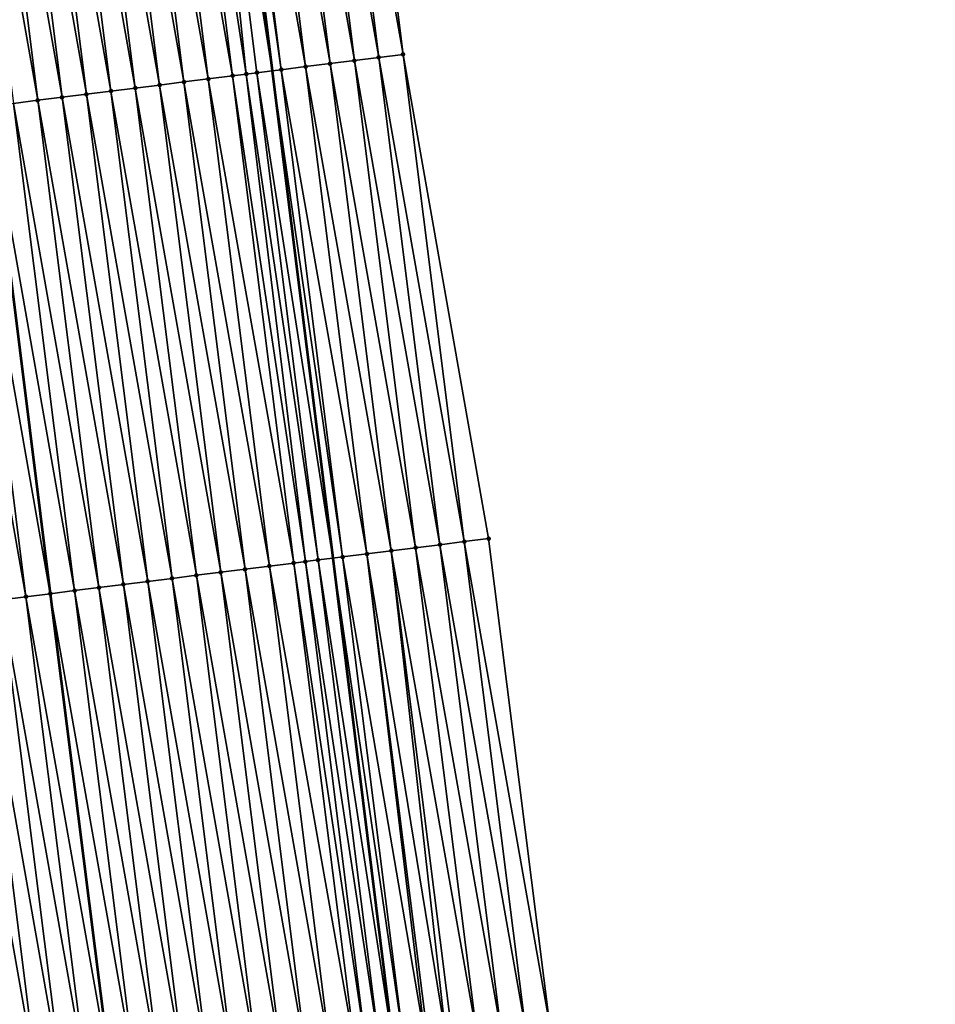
# Model space of a CAD drawing. Header units: feet. Extents: x 2007189 to 2022806, y 818621 to 837694.
# Tile 276 of 656: x 2011433 to 2011470, y 827533 to 827573. Entities that reach past the tile are written whole.
import ezdxf

# ---------------------------------------------------------------- set-up
doc = ezdxf.new("R2010")
doc.units = ezdxf.units.FT
doc.header["$MEASUREMENT"] = 0
for name, color, linetype, lineweight in [('EP_Travel Lane', 172, 'Continuous', 53), ('Road Shots', 141, 'Continuous', 100), ('Road X-Section', 40, 'Continuous', 13), ('STRIPING', 60, 'Continuous', 53)]:
    doc.layers.add(name, color=color, linetype=linetype, lineweight=lineweight)
doc.layers.add('I-77-MM17-21_SB-Surface-Border', color=7, linetype='Continuous')
doc.layers.add('I-77-MM17-21_SB-Surface-TIN', color=7, linetype='Continuous')

msp = doc.modelspace()

# ---------------------------------------------------------------- linework, layer by layer
at = {"layer": 'EP_Travel Lane'}
msp.add_polyline3d([(2011436.000330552, 827630.1039118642, 309.639999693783), (2011438.209076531, 827610.2261757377, 309.6110393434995), (2011440.552674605, 827590.6037230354, 309.5683570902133), (2011443.012357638, 827570.7555293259, 309.5479197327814), (2011445.472037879, 827550.9073581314, 309.5122083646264), (2011447.931719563, 827531.0591753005, 309.4843706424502), (2011450.544155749, 827511.3892954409, 309.4835129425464), (2011453.268179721, 827491.5756727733, 309.4767349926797), (2011455.992204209, 827471.7620463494, 309.4821538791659), (2011458.716227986, 827451.948425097, 309.4701179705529), (2011461.610892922, 827432.375529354, 309.4881159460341), (2011464.647586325, 827412.6074063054, 309.4929923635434)], dxfattribs=at)
at = {"layer": 'I-77-MM17-21_SB-Surface-Border', "color": 3, "linetype": 'Continuous', "lineweight": -3}
msp.add_polyline3d([(2011440.365810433, 827630.5759257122, 309.4483416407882), (2011443.508296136, 827610.7991700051, 309.3677215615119), (2011445.845467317, 827591.2691565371, 309.3323889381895), (2011448.339012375, 827571.4252416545, 309.2959891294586), (2011451.824744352, 827551.7060870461, 309.2032826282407), (2011454.318295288, 827531.8621253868, 309.1987227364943), (2011456.928249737, 827512.2670771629, 309.2108548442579), (2011458.661593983, 827492.3172422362, 309.2419941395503), (2011461.385618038, 827472.503618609, 309.237752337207), (2011464.109642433, 827452.6899925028, 309.2422739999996), (2011466.988602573, 827433.2014039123, 309.2613445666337), (2011470.025294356, 827413.4332909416, 309.2765882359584)], dxfattribs=at)
at = {"layer": 'I-77-MM17-21_SB-Surface-TIN', "color": 128, "linetype": 'Continuous', "lineweight": -3}
for points in [[(2011446.354635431, 827571.17574584, 309.3919004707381), (2011443.861089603, 827591.0196668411, 309.4241290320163), (2011442.868901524, 827590.8949158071, 309.4742098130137)], [(2011447.346823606, 827571.300496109, 309.3423371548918), (2011444.85327828, 827591.1444131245, 309.3772820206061), (2011443.861089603, 827591.0196668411, 309.4241290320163)], [(2011446.354635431, 827571.17574584, 309.3919004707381), (2011447.346823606, 827571.300496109, 309.3423371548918), (2011443.861089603, 827591.0196668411, 309.4241290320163)], [(2011448.339012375, 827571.4252416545, 309.2959891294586), (2011445.845467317, 827591.2691565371, 309.3323889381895), (2011444.85327828, 827591.1444131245, 309.3772820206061)], [(2011447.346823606, 827571.300496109, 309.3423371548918), (2011448.339012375, 827571.4252416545, 309.2959891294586), (2011444.85327828, 827591.1444131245, 309.3772820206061)], [(2011439.892332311, 827590.5207022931, 309.5975052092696), (2011443.012357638, 827570.7555293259, 309.5479197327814), (2011440.552674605, 827590.6037230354, 309.5683570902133)], [(2011443.378069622, 827570.8015052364, 309.5336450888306), (2011440.88452155, 827590.6454440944, 309.5537090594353), (2011440.552674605, 827590.6037230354, 309.5683570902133)], [(2011443.378069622, 827570.8015052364, 309.5336450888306), (2011440.552674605, 827590.6037230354, 309.5683570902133), (2011443.012357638, 827570.7555293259, 309.5479197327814)], [(2011444.370256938, 827570.9262623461, 309.4794255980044), (2011441.876711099, 827590.7701834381, 309.5115856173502), (2011440.88452155, 827590.6454440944, 309.5537090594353)], [(2011443.378069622, 827570.8015052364, 309.5336450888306), (2011444.370256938, 827570.9262623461, 309.4794255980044), (2011440.88452155, 827590.6454440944, 309.5537090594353)], [(2011445.362446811, 827571.0509991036, 309.4390591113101), (2011442.868901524, 827590.8949158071, 309.4742098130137), (2011441.876711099, 827590.7701834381, 309.5115856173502)], [(2011444.370256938, 827570.9262623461, 309.4794255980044), (2011445.362446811, 827571.0509991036, 309.4390591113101), (2011441.876711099, 827590.7701834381, 309.5115856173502)], [(2011445.362446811, 827571.0509991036, 309.4390591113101), (2011446.354635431, 827571.17574584, 309.3919004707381), (2011442.868901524, 827590.8949158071, 309.4742098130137)], [(2011439.409307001, 827570.3025830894, 309.678173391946), (2011436.915760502, 827590.1465094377, 309.7067392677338), (2011435.923570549, 827590.0217733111, 309.74667278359)], [(2011440.4014975, 827570.427314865, 309.641198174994), (2011437.907951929, 827590.2712338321, 309.6747913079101), (2011436.915760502, 827590.1465094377, 309.7067392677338)], [(2011439.409307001, 827570.3025830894, 309.678173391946), (2011440.4014975, 827570.427314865, 309.641198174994), (2011436.915760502, 827590.1465094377, 309.7067392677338)], [(2011441.393688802, 827570.5520402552, 309.6085691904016), (2011438.900142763, 827590.3959629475, 309.639630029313), (2011437.907951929, 827590.2712338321, 309.6747913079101)], [(2011440.4014975, 827570.427314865, 309.641198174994), (2011441.393688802, 827570.5520402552, 309.6085691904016), (2011437.907951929, 827590.2712338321, 309.6747913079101)], [(2011441.948902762, 827570.6218332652, 309.591161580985), (2011439.892332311, 827590.5207022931, 309.5975052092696), (2011438.900142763, 827590.3959629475, 309.639630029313)], [(2011441.393688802, 827570.5520402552, 309.6085691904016), (2011441.948902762, 827570.6218332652, 309.591161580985), (2011438.900142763, 827590.3959629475, 309.639630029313)], [(2011442.385879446, 827570.6767708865, 309.5723727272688), (2011443.012357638, 827570.7555293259, 309.5479197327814), (2011439.892332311, 827590.5207022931, 309.5975052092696)], [(2011441.948902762, 827570.6218332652, 309.591161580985), (2011442.385879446, 827570.6767708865, 309.5723727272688), (2011439.892332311, 827590.5207022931, 309.5975052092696)], [(2011436.432735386, 827569.9283886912, 309.7884674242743), (2011433.939190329, 827589.7723035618, 309.8248358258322), (2011432.946999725, 827589.6475726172, 309.8612422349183)], [(2011437.424925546, 827570.053123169, 309.7496527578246), (2011434.931380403, 827589.8970387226, 309.7855595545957), (2011433.939190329, 827589.7723035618, 309.8248358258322)], [(2011436.432735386, 827569.9283886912, 309.7884674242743), (2011437.424925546, 827570.053123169, 309.7496527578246), (2011433.939190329, 827589.7723035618, 309.8248358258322)], [(2011438.417115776, 827570.1778570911, 309.7112163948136), (2011435.923570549, 827590.0217733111, 309.74667278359), (2011434.931380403, 827589.8970387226, 309.7855595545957)], [(2011437.424925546, 827570.053123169, 309.7496527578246), (2011438.417115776, 827570.1778570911, 309.7112163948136), (2011434.931380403, 827589.8970387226, 309.7855595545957)], [(2011438.417115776, 827570.1778570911, 309.7112163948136), (2011439.409307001, 827570.3025830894, 309.678173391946), (2011435.923570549, 827590.0217733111, 309.74667278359)], [(2011433.456163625, 827569.554195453, 309.8979719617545), (2011430.962618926, 827589.398107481, 309.9362651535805), (2011429.970429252, 827589.2733691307, 309.9777122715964)], [(2011434.448353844, 827569.678929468, 309.8594721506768), (2011431.954809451, 827589.5228390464, 309.8994361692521), (2011430.962618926, 827589.398107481, 309.9362651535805)], [(2011433.456163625, 827569.554195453, 309.8979719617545), (2011434.448353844, 827569.678929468, 309.8594721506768), (2011430.962618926, 827589.398107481, 309.9362651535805)], [(2011435.440544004, 827569.8036639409, 309.8206609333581), (2011432.946999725, 827589.6475726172, 309.8612422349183), (2011431.954809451, 827589.5228390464, 309.8994361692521)], [(2011434.448353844, 827569.678929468, 309.8594721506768), (2011435.440544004, 827569.8036639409, 309.8206609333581), (2011431.954809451, 827589.5228390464, 309.8994361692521)], [(2011435.440544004, 827569.8036639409, 309.8206609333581), (2011436.432735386, 827569.9283886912, 309.7884674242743), (2011432.946999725, 827589.6475726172, 309.8612422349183)], [(2011432.463973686, 827569.4294592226, 309.9379794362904), (2011433.456163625, 827569.554195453, 309.8979719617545), (2011429.970429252, 827589.2733691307, 309.9777122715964)], [(2011449.84036852, 827551.4565823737, 309.3052229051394), (2011447.346823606, 827571.300496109, 309.3423371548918), (2011446.354635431, 827571.17574584, 309.3919004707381)], [(2011450.832556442, 827551.5813346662, 309.2542824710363), (2011448.339012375, 827571.4252416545, 309.2959891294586), (2011447.346823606, 827571.300496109, 309.3423371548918)], [(2011449.84036852, 827551.4565823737, 309.3052229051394), (2011450.832556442, 827551.5813346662, 309.2542824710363), (2011447.346823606, 827571.300496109, 309.3423371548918)], [(2011450.832556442, 827551.5813346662, 309.2542824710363), (2011451.824744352, 827551.7060870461, 309.2032826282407), (2011448.339012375, 827571.4252416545, 309.2959891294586)], [(2011446.863801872, 827551.082348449, 309.4424207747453), (2011444.370256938, 827570.9262623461, 309.4794255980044), (2011443.378069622, 827570.8015052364, 309.5336450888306)], [(2011447.855992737, 827551.2070773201, 309.4074227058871), (2011445.362446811, 827571.0509991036, 309.4390591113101), (2011444.370256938, 827570.9262623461, 309.4794255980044)], [(2011446.863801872, 827551.082348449, 309.4424207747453), (2011447.855992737, 827551.2070773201, 309.4074227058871), (2011444.370256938, 827570.9262623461, 309.4794255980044)], [(2011448.848180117, 827551.3318339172, 309.3535521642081), (2011446.354635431, 827571.17574584, 309.3919004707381), (2011445.362446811, 827571.0509991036, 309.4390591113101)], [(2011447.855992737, 827551.2070773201, 309.4074227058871), (2011448.848180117, 827551.3318339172, 309.3535521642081), (2011445.362446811, 827571.0509991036, 309.4390591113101)], [(2011448.848180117, 827551.3318339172, 309.3535521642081), (2011449.84036852, 827551.4565823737, 309.3052229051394), (2011446.354635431, 827571.17574584, 309.3919004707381)], [(2011443.887234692, 827550.7081187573, 309.5767373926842), (2011441.393688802, 827570.5520402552, 309.6085691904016), (2011440.4014975, 827570.427314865, 309.641198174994)], [(2011444.363261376, 827550.7679581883, 309.5613875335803), (2011441.948902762, 827570.6218332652, 309.591161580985), (2011441.393688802, 827570.5520402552, 309.6085691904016)], [(2011443.887234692, 827550.7081187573, 309.5767373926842), (2011444.363261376, 827550.7679581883, 309.5613875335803), (2011441.393688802, 827570.5520402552, 309.6085691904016)], [(2011444.879424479, 827550.8328562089, 309.5358987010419), (2011442.385879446, 827570.6767708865, 309.5723727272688), (2011441.948902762, 827570.6218332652, 309.591161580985)], [(2011444.363261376, 827550.7679581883, 309.5613875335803), (2011444.879424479, 827550.8328562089, 309.5358987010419), (2011441.948902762, 827570.6218332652, 309.591161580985)], [(2011442.385879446, 827570.6767708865, 309.5723727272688), (2011445.472037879, 827550.9073581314, 309.5122083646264), (2011443.012357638, 827570.7555293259, 309.5479197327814)], [(2011444.879424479, 827550.8328562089, 309.5358987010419), (2011445.472037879, 827550.9073581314, 309.5122083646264), (2011442.385879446, 827570.6767708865, 309.5723727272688)], [(2011445.871614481, 827550.9575919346, 309.4962348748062), (2011443.378069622, 827570.8015052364, 309.5336450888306), (2011443.012357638, 827570.7555293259, 309.5479197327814)], [(2011445.871614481, 827550.9575919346, 309.4962348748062), (2011443.012357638, 827570.7555293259, 309.5479197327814), (2011445.472037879, 827550.9073581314, 309.5122083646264)], [(2011445.871614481, 827550.9575919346, 309.4962348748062), (2011446.863801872, 827551.082348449, 309.4424207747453), (2011443.378069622, 827570.8015052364, 309.5336450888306)], [(2011440.910661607, 827550.3339360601, 309.6790663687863), (2011438.417115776, 827570.1778570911, 309.7112163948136), (2011437.424925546, 827570.053123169, 309.7496527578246)], [(2011441.902852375, 827550.4586656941, 309.6435488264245), (2011439.409307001, 827570.3025830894, 309.678173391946), (2011438.417115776, 827570.1778570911, 309.7112163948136)], [(2011440.910661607, 827550.3339360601, 309.6790663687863), (2011441.902852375, 827550.4586656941, 309.6435488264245), (2011438.417115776, 827570.1778570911, 309.7112163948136)], [(2011442.89504349, 827550.5833925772, 309.6099038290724), (2011440.4014975, 827570.427314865, 309.641198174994), (2011439.409307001, 827570.3025830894, 309.678173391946)], [(2011441.902852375, 827550.4586656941, 309.6435488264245), (2011442.89504349, 827550.5833925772, 309.6099038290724), (2011439.409307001, 827570.3025830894, 309.678173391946)], [(2011442.89504349, 827550.5833925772, 309.6099038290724), (2011443.887234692, 827550.7081187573, 309.5767373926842), (2011440.4014975, 827570.427314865, 309.641198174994)], [(2011437.934089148, 827549.9597483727, 309.7847919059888), (2011435.440544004, 827569.8036639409, 309.8206609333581), (2011434.448353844, 827569.678929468, 309.8594721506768)], [(2011438.926280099, 827550.0844765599, 309.7502591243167), (2011436.432735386, 827569.9283886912, 309.7884674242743), (2011435.440544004, 827569.8036639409, 309.8206609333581)], [(2011437.934089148, 827549.9597483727, 309.7847919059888), (2011438.926280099, 827550.0844765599, 309.7502591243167), (2011435.440544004, 827569.8036639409, 309.8206609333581)], [(2011439.918470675, 827550.2092077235, 309.7137005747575), (2011437.424925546, 827570.053123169, 309.7496527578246), (2011436.432735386, 827569.9283886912, 309.7884674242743)], [(2011438.926280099, 827550.0844765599, 309.7502591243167), (2011439.918470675, 827550.2092077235, 309.7137005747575), (2011436.432735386, 827569.9283886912, 309.7884674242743)], [(2011439.918470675, 827550.2092077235, 309.7137005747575), (2011440.910661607, 827550.3339360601, 309.6790663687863), (2011437.424925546, 827570.053123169, 309.7496527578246)], [(2011430.47959072, 827569.1800113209, 310.0012780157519), (2011433.965321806, 827549.4608179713, 309.9344530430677), (2011431.471777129, 827569.3047295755, 309.9730183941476)], [(2011434.957518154, 827549.5855490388, 309.8984447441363), (2011432.463973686, 827569.4294592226, 309.9379794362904), (2011431.471777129, 827569.3047295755, 309.9730183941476)], [(2011434.957518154, 827549.5855490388, 309.8984447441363), (2011431.471777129, 827569.3047295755, 309.9730183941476), (2011433.965321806, 827549.4608179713, 309.9344530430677)], [(2011435.94970788, 827549.7102869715, 309.8572787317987), (2011433.456163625, 827569.554195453, 309.8979719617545), (2011432.463973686, 827569.4294592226, 309.9379794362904)], [(2011434.957518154, 827549.5855490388, 309.8984447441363), (2011435.94970788, 827549.7102869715, 309.8572787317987), (2011432.463973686, 827569.4294592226, 309.9379794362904)], [(2011436.941898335, 827549.8350191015, 309.8200622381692), (2011434.448353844, 827569.678929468, 309.8594721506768), (2011433.456163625, 827569.554195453, 309.8979719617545)], [(2011435.94970788, 827549.7102869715, 309.8572787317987), (2011436.941898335, 827549.8350191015, 309.8200622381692), (2011433.456163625, 827569.554195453, 309.8979719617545)], [(2011436.941898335, 827549.8350191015, 309.8200622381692), (2011437.934089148, 827549.9597483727, 309.7847919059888), (2011434.448353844, 827569.678929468, 309.8594721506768)], [(2011432.973136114, 827549.3360937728, 309.966755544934), (2011430.47959072, 827569.1800113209, 310.0012780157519), (2011429.487398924, 827569.0552898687, 310.0312264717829)], [(2011431.9809446, 827549.2113700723, 309.9982342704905), (2011432.973136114, 827549.3360937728, 309.966755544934), (2011429.487398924, 827569.0552898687, 310.0312264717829)], [(2011432.973136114, 827549.3360937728, 309.966755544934), (2011433.965321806, 827549.4608179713, 309.9344530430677), (2011430.47959072, 827569.1800113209, 310.0012780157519)], [(2011454.318295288, 827531.8621253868, 309.1987227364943), (2011451.824744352, 827551.7060870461, 309.2032826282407), (2011450.832556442, 827551.5813346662, 309.2542824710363)], [(2011451.34172892, 827531.4878892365, 309.3374447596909), (2011448.848180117, 827551.3318339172, 309.3535521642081), (2011447.855992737, 827551.2070773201, 309.4074227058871)], [(2011452.333918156, 827531.6126310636, 309.2936248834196), (2011449.84036852, 827551.4565823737, 309.3052229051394), (2011448.848180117, 827551.3318339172, 309.3535521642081)], [(2011451.34172892, 827531.4878892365, 309.3374447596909), (2011452.333918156, 827531.6126310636, 309.2936248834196), (2011448.848180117, 827551.3318339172, 309.3535521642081)], [(2011453.32610695, 827531.7373764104, 309.2474090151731), (2011450.832556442, 827551.5813346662, 309.2542824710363), (2011449.84036852, 827551.4565823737, 309.3052229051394)], [(2011452.333918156, 827531.6126310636, 309.2936248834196), (2011453.32610695, 827531.7373764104, 309.2474090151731), (2011449.84036852, 827551.4565823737, 309.3052229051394)], [(2011453.32610695, 827531.7373764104, 309.2474090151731), (2011454.318295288, 827531.8621253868, 309.1987227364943), (2011450.832556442, 827551.5813346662, 309.2542824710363)], [(2011444.879424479, 827550.8328562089, 309.5358987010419), (2011447.931719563, 827531.0591753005, 309.4843706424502), (2011445.472037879, 827550.9073581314, 309.5122083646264)], [(2011448.365160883, 827531.1136663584, 309.4671330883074), (2011445.871614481, 827550.9575919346, 309.4962348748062), (2011445.472037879, 827550.9073581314, 309.5122083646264)], [(2011448.365160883, 827531.1136663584, 309.4671330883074), (2011445.472037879, 827550.9073581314, 309.5122083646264), (2011447.931719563, 827531.0591753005, 309.4843706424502)], [(2011449.250387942, 827531.2249799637, 309.4149886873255), (2011446.863801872, 827551.082348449, 309.4424207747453), (2011445.871614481, 827550.9575919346, 309.4962348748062)], [(2011448.365160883, 827531.1136663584, 309.4671330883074), (2011449.250387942, 827531.2249799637, 309.4149886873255), (2011445.871614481, 827550.9575919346, 309.4962348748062)], [(2011450.09696331, 827531.3314008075, 309.386880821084), (2011447.855992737, 827551.2070773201, 309.4074227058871), (2011446.863801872, 827551.082348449, 309.4424207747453)], [(2011449.250387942, 827531.2249799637, 309.4149886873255), (2011449.357347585, 827531.2384283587, 309.4095817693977), (2011446.863801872, 827551.082348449, 309.4424207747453)], [(2011449.357347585, 827531.2384283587, 309.4095817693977), (2011450.09696331, 827531.3314008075, 309.386880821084), (2011446.863801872, 827551.082348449, 309.4424207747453)], [(2011450.09696331, 827531.3314008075, 309.386880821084), (2011450.349539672, 827531.3631475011, 309.3812025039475), (2011447.855992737, 827551.2070773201, 309.4074227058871)], [(2011450.349539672, 827531.3631475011, 309.3812025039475), (2011451.34172892, 827531.4878892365, 309.3374447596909), (2011447.855992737, 827551.2070773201, 309.4074227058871)], [(2011444.396399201, 827530.614736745, 309.6167553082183), (2011441.902852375, 827550.4586656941, 309.6435488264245), (2011440.910661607, 827550.3339360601, 309.6790663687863)], [(2011445.388589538, 827530.7394698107, 309.578898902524), (2011442.89504349, 827550.5833925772, 309.6099038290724), (2011441.902852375, 827550.4586656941, 309.6435488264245)], [(2011444.396399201, 827530.614736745, 309.6167553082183), (2011445.388589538, 827530.7394698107, 309.578898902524), (2011441.902852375, 827550.4586656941, 309.6435488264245)], [(2011446.380780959, 827530.8641942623, 309.5469059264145), (2011443.887234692, 827550.7081187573, 309.5767373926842), (2011442.89504349, 827550.5833925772, 309.6099038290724)], [(2011445.388589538, 827530.7394698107, 309.578898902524), (2011446.380780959, 827530.8641942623, 309.5469059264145), (2011442.89504349, 827550.5833925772, 309.6099038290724)], [(2011446.8353067, 827530.9213317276, 309.5316899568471), (2011444.363261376, 827550.7679581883, 309.5613875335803), (2011443.887234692, 827550.7081187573, 309.5767373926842)], [(2011446.380780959, 827530.8641942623, 309.5469059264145), (2011446.8353067, 827530.9213317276, 309.5316899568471), (2011443.887234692, 827550.7081187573, 309.5767373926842)], [(2011447.372970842, 827530.988930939, 309.5065915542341), (2011444.879424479, 827550.8328562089, 309.5358987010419), (2011444.363261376, 827550.7679581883, 309.5613875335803)], [(2011446.8353067, 827530.9213317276, 309.5316899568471), (2011447.372970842, 827530.988930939, 309.5065915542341), (2011444.363261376, 827550.7679581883, 309.5613875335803)], [(2011447.372970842, 827530.988930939, 309.5065915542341), (2011447.931719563, 827531.0591753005, 309.4843706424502), (2011444.879424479, 827550.8328562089, 309.5358987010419)], [(2011441.419827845, 827530.240540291, 309.7284574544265), (2011438.926280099, 827550.0844765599, 309.7502591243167), (2011437.934089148, 827549.9597483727, 309.7847919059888)], [(2011442.41201833, 827530.3652721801, 309.6914018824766), (2011439.918470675, 827550.2092077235, 309.7137005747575), (2011438.926280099, 827550.0844765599, 309.7502591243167)], [(2011441.419827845, 827530.240540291, 309.7284574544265), (2011442.41201833, 827530.3652721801, 309.6914018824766), (2011438.926280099, 827550.0844765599, 309.7502591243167)], [(2011443.404209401, 827530.4899994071, 309.6575197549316), (2011440.910661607, 827550.3339360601, 309.6790663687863), (2011439.918470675, 827550.2092077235, 309.7137005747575)], [(2011442.41201833, 827530.3652721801, 309.6914018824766), (2011443.404209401, 827530.4899994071, 309.6575197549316), (2011439.918470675, 827550.2092077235, 309.7137005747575)], [(2011443.404209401, 827530.4899994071, 309.6575197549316), (2011444.396399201, 827530.614736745, 309.6167553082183), (2011440.910661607, 827550.3339360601, 309.6790663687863)], [(2011438.443256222, 827529.8663459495, 309.8387216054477), (2011435.94970788, 827549.7102869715, 309.8572787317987), (2011434.957518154, 827549.5855490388, 309.8984447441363)], [(2011439.435446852, 827529.9910766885, 309.802448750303), (2011436.941898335, 827549.8350191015, 309.8200622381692), (2011435.94970788, 827549.7102869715, 309.8572787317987)], [(2011438.443256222, 827529.8663459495, 309.8387216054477), (2011439.435446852, 827529.9910766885, 309.802448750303), (2011435.94970788, 827549.7102869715, 309.8572787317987)], [(2011440.42763731, 827530.1158087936, 309.7652462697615), (2011437.934089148, 827549.9597483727, 309.7847919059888), (2011436.941898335, 827549.8350191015, 309.8200622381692)], [(2011439.435446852, 827529.9910766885, 309.802448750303), (2011440.42763731, 827530.1158087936, 309.7652462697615), (2011436.941898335, 827549.8350191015, 309.8200622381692)], [(2011440.42763731, 827530.1158087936, 309.7652462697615), (2011441.419827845, 827530.240540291, 309.7284574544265), (2011437.934089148, 827549.9597483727, 309.7847919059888)], [(2011435.466683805, 827529.4921579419, 309.9446744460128), (2011432.973136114, 827549.3360937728, 309.966755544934), (2011431.9809446, 827549.2113700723, 309.9982342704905)], [(2011432.973136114, 827549.3360937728, 309.966755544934), (2011436.458869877, 827529.6168793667, 309.9142592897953), (2011433.965321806, 827549.4608179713, 309.9344530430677)], [(2011435.466683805, 827529.4921579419, 309.9446744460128), (2011436.458869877, 827529.6168793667, 309.9142592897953), (2011432.973136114, 827549.3360937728, 309.966755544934)], [(2011437.451066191, 827529.7416104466, 309.8782369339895), (2011434.957518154, 827549.5855490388, 309.8984447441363), (2011433.965321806, 827549.4608179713, 309.9344530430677)], [(2011437.451066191, 827529.7416104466, 309.8782369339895), (2011433.965321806, 827549.4608179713, 309.9344530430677), (2011436.458869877, 827529.6168793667, 309.9142592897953)], [(2011437.451066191, 827529.7416104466, 309.8782369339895), (2011438.443256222, 827529.8663459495, 309.8387216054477), (2011434.957518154, 827549.5855490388, 309.8984447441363)], [(2011433.482302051, 827529.2427004, 310.0145405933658), (2011430.98875433, 827549.0866364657, 310.0364556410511), (2011429.996563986, 827548.9619034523, 310.0742733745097)], [(2011432.490111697, 827529.1179674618, 310.052310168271), (2011433.482302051, 827529.2427004, 310.0145405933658), (2011429.996563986, 827548.9619034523, 310.0742733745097)], [(2011434.474492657, 827529.3674313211, 309.9781440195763), (2011431.9809446, 827549.2113700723, 309.9982342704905), (2011430.98875433, 827549.0866364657, 310.0364556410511)], [(2011433.482302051, 827529.2427004, 310.0145405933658), (2011434.474492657, 827529.3674313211, 309.9781440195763), (2011430.98875433, 827549.0866364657, 310.0364556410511)], [(2011434.474492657, 827529.3674313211, 309.9781440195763), (2011435.466683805, 827529.4921579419, 309.9446744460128), (2011431.9809446, 827549.2113700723, 309.9982342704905)]]:
    msp.add_3dface(points, dxfattribs=at)
at = {"layer": 'Road Shots', "lineweight": 100}
for p in [(2011447.346823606, 827571.300496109, 309.3423371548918), (2011448.339012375, 827571.4252416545, 309.2959891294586), (2011444.370256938, 827570.9262623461, 309.4794255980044), (2011445.362446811, 827571.0509991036, 309.4390591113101), (2011446.354635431, 827571.17574584, 309.3919004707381), (2011441.393688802, 827570.5520402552, 309.6085691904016), (2011441.948902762, 827570.6218332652, 309.591161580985), (2011442.385879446, 827570.6767708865, 309.5723727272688), (2011443.378069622, 827570.8015052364, 309.5336450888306), (2011438.417115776, 827570.1778570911, 309.7112163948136), (2011439.409307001, 827570.3025830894, 309.678173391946), (2011440.4014975, 827570.427314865, 309.641198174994), (2011435.440544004, 827569.8036639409, 309.8206609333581), (2011436.432735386, 827569.9283886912, 309.7884674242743), (2011437.424925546, 827570.053123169, 309.7496527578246), (2011433.456163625, 827569.554195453, 309.8979719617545), (2011434.448353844, 827569.678929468, 309.8594721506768), (2011451.824744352, 827551.7060870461, 309.2032826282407), (2011448.848180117, 827551.3318339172, 309.3535521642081), (2011449.84036852, 827551.4565823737, 309.3052229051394), (2011450.832556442, 827551.5813346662, 309.2542824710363), (2011445.871614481, 827550.9575919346, 309.4962348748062), (2011446.863801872, 827551.082348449, 309.4424207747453), (2011447.855992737, 827551.2070773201, 309.4074227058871), (2011441.902852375, 827550.4586656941, 309.6435488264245), (2011442.89504349, 827550.5833925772, 309.6099038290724), (2011443.887234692, 827550.7081187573, 309.5767373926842), (2011444.363261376, 827550.7679581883, 309.5613875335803), (2011444.879424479, 827550.8328562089, 309.5358987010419), (2011438.926280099, 827550.0844765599, 309.7502591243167), (2011439.918470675, 827550.2092077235, 309.7137005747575), (2011440.910661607, 827550.3339360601, 309.6790663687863), (2011435.94970788, 827549.7102869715, 309.8572787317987), (2011436.941898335, 827549.8350191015, 309.8200622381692), (2011437.934089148, 827549.9597483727, 309.7847919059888), (2011432.973136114, 827549.3360937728, 309.966755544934), (2011433.965327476, 827549.4608186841, 309.934452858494), (2011434.957518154, 827549.5855490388, 309.8984447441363)]:
    msp.add_point(p, dxfattribs=at)
at = {"layer": 'Road X-Section', "extrusion": (-0.1246773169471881, 0.9921962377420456, 0.001480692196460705), "elevation": 570331.7304738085, "flags": 128}
msp.add_lwpolyline([(-2098933.16016547, -535.1903402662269), (-2098932.16016547, -535.1439921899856), (-2098931.16016547, -535.0944288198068), (-2098930.160165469, -535.0472701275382), (-2098929.160165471, -535.0069035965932), (-2098928.16016547, -534.9526840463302), (-2098927.16016547, -534.9139563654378), (-2098926.71974889, -534.8951674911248), (-2098926.16016547, -534.8777598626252), (-2098925.16016547, -534.8451308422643), (-2098924.16016547, -534.8081555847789), (-2098923.16016547, -534.7751125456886), (-2098922.16016547, -534.7366761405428), (-2098921.16016547, -534.6978614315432), (-2098920.16016547, -534.6656678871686), (-2098919.16016547, -534.6268566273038), (-2098918.16016547, -534.5883567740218), (-2098917.16016547, -534.5483492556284), (-2098916.16016547, -534.5133104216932), (-2098915.16016547, -534.4850506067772), (-2098914.16016547, -534.455102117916), (-2098913.16016547, -534.4192262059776), (-2098912.160165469, -534.3837020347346), (-2098911.16016547, -534.34440402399), (-2098910.16016547, -534.3020245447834), (-2098909.16016547, -534.2671075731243), (-2098908.16016547, -534.2311093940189), (-2098907.16016547, -534.1892484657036), (-2098906.16016547, -534.1462758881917), (-2098905.16016547, -534.1111725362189), (-2098904.16016547, -534.0799202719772), (-2098903.16016547, -534.0463267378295), (-2098902.16016547, -534.0117049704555), (-2098902.010034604, -534.0076635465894), (-2098901.16016547, -533.9844195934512), (-2098900.16016547, -533.9520197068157), (-2098899.16016547, -533.9180478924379), (-2098898.16016547, -533.882992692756), (-2098897.160165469, -533.8436501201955), (-2098896.16016547, -533.8026627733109), (-2098895.16016547, -533.7659256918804), (-2098894.16016547, -533.7319170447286), (-2098893.16016547, -533.6967095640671), (-2098892.16016547, -533.6620413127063), (-2098891.16016547, -533.6345134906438), (-2098890.50174889, -533.6187222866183), (-2098890.16016547, -533.6100997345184), (-2098889.16016547, -533.5765637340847), (-2098888.16016547, -533.5340686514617), (-2098887.16016547, -533.4936378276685), (-2098886.869367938, -533.4829064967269)], dxfattribs=at)
at = {"layer": 'Road X-Section', "extrusion": (-0.1246773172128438, 0.9921962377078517, 0.001480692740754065), "elevation": 570311.729911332, "flags": 128}
msp.add_lwpolyline([(-2098934.160318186, -535.2537425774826), (-2098933.160318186, -535.2027426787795), (-2098932.160318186, -535.1518021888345), (-2098931.160318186, -535.1034728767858), (-2098930.160318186, -535.0496022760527), (-2098929.160318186, -535.0146041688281), (-2098928.160318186, -534.960790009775), (-2098927.160318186, -534.9211261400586), (-2098926.640091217, -534.8956372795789), (-2098926.160318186, -534.8802874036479), (-2098925.160318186, -534.847120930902), (-2098924.160318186, -534.8134758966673), (-2098923.160318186, -534.7779583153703), (-2098922.160318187, -534.7433240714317), (-2098921.160318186, -534.7067654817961), (-2098920.160318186, -534.6722326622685), (-2098919.160318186, -534.6369622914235), (-2098918.160318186, -534.5997457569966), (-2098917.160318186, -534.5585796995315), (-2098916.160318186, -534.5225715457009), (-2098915.160318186, -534.4902688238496), (-2098914.160318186, -534.4587900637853), (-2098913.160318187, -534.4205686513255), (-2098912.160318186, -534.38275087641), (-2098911.160318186, -534.3412862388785), (-2098910.160318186, -534.3009039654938), (-2098909.160318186, -534.265562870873), (-2098908.160318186, -534.230337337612), (-2098907.160318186, -534.1902732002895), (-2098906.160318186, -534.1457964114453), (-2098905.160318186, -534.1119336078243), (-2098904.160318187, -534.0789750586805), (-2098903.160318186, -534.0356308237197), (-2098902.40094836, -534.0113414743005), (-2098902.160318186, -534.0054901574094), (-2098901.160318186, -533.9789833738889), (-2098900.160318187, -533.9444689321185), (-2098899.160318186, -533.9072133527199), (-2098898.160318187, -533.8712307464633), (-2098897.160318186, -533.8321093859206), (-2098896.160318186, -533.790229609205), (-2098895.160318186, -533.7496964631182), (-2098894.160318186, -533.7098116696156), (-2098893.160318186, -533.673939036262), (-2098892.160318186, -533.6492777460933), (-2098891.160318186, -533.6289769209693), (-2098890.545234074, -533.6130983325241), (-2098890.160318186, -533.6013964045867), (-2098889.160318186, -533.564591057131), (-2098888.160318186, -533.5228591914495), (-2098887.160318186, -533.4828161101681), (-2098886.786853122, -533.4695189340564)], dxfattribs=at)
at = {"layer": 'STRIPING'}
msp.add_polyline3d([(2011424.458504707, 827628.8560951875, 310.0776423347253), (2011426.606787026, 827608.97182392, 310.0501017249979), (2011428.978233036, 827589.1486365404, 310.0147488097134), (2011431.471777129, 827569.3047295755, 309.9730183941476), (2011433.965321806, 827549.4608179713, 309.9344530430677), (2011436.458869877, 827529.6168793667, 309.9142592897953), (2011439.096011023, 827509.8152484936, 309.9154556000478), (2011441.820034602, 827490.0016286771, 309.8985779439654), (2011444.544058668, 827470.1880053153, 309.8937177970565), (2011447.268082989, 827450.3743801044, 309.895203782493), (2011450.185599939, 827430.6208445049, 309.9088892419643), (2011453.222291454, 827410.8527337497, 309.9263982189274)], dxfattribs=at)

doc.saveas('drawing.dxf')
